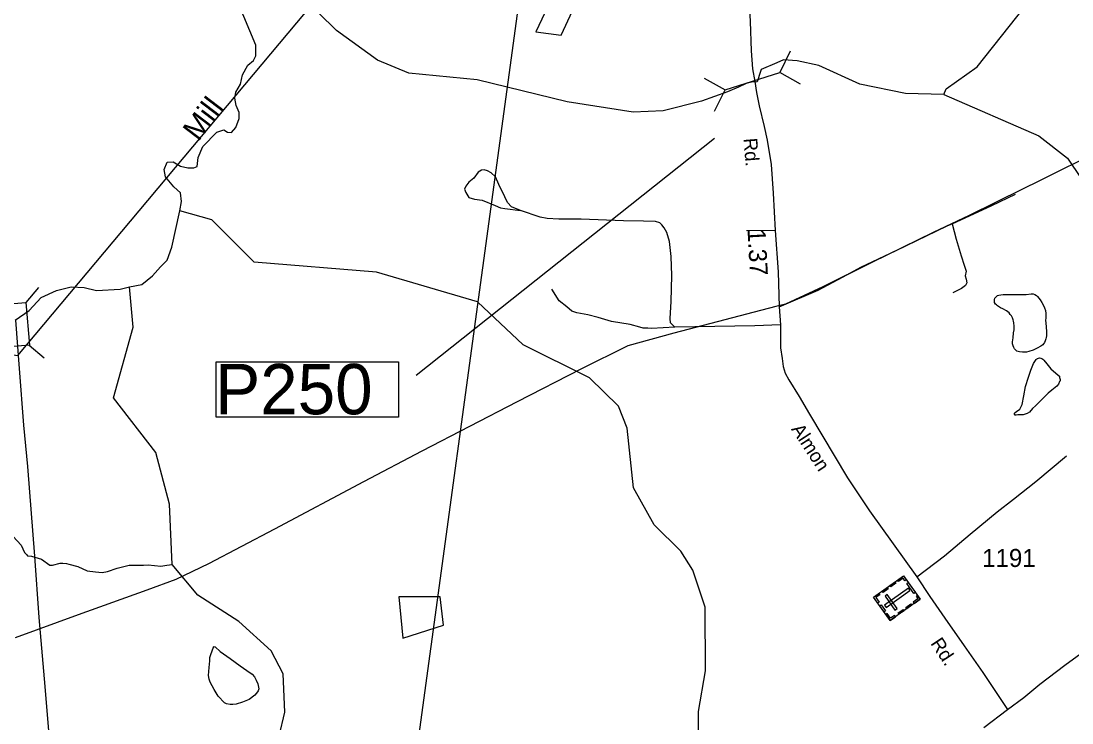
# Model space of a CAD drawing. Extents: x 2082433 to 2279600, y 546599 to 755198.
# Drawn here: x 2190966 to 2198267, y 562349 to 567224 of the extents above; entities that cross this region are included whole.
import ezdxf

# ---------------------------------------------------------------- set-up
doc = ezdxf.new("R2010")
doc.units = 0
for name, color, linetype in [('Exist Boundary Political Fire Districts', 7, 'Continuous'), ('Exist Cultural Cemetery CELL', 7, 'Continuous'), ('Exist Hydrographic Creek Single Shore', 7, 'Continuous'), ('Exist Hydrographic Creek Single Shore Label', 7, 'Continuous'), ('Exist Hydrographic Pond Under 1500 Sq Ft', 7, 'Continuous'), ('Exist Road Non-System Type 51', 7, 'Continuous'), ('Exist Road Primary US Attributed', 7, 'Continuous'), ('Exist Road Primary US Structure Standard Bridge CELL', 7, 'Continuous'), ('Exist Road Secondary Mileage Hundredths English Label', 7, 'Continuous'), ('Exist Road Secondary Structure Pipe CELL', 7, 'Continuous'), ('Exist Road Secondary Structure Pipe Number Label', 7, 'Continuous'), ('Exist Road Secondary Type 51 Attributed', 7, 'Continuous'), ('Exist Road Secondary Type 51 Label', 7, 'Continuous'), ('Exist Road Secondary Type 51 Number Label', 7, 'Continuous'), ('Exist Utilities Electrical Transmission Line', 7, 'Continuous')]:
    doc.layers.add(name, color=color, linetype=linetype)

msp = doc.modelspace()

# ---------------------------------------------------------------- linework, layer by layer
at = {"layer": 'Exist Boundary Political Fire Districts'}
for points in [[(2186407.2, 565549.4), (2190945, 564901.2), (2194698.9, 569380)], [(2194698.9, 569380), (2193286.3, 559011.2), (2199947, 558066.4)]]:
    msp.add_lwpolyline(points, dxfattribs=at)
at = {"layer": 'Exist Cultural Cemetery CELL'}
for points in [[(2197004.6, 563060.9), (2196889.1, 563223), (2197096.6, 563370.7), (2197212, 563208.5)], [(2197115.8, 563343.7), (2197106.4, 563337.1), (2197093.7, 563355), (2197060.8, 563331.5), (2197054.3, 563340.6), (2197096.6, 563370.7)], [(2197044.3, 563319.5), (2197009, 563294.4), (2197002.4, 563303.7), (2197037.7, 563328.8)], [(2197169.4, 563248.7), (2197120.2, 563317.8), (2197129.4, 563324.4), (2197178.7, 563255.3)], [(2196924.4, 563248.3), (2196931, 563239), (2196904.8, 563220.3), (2196928.3, 563187.3), (2196919.2, 563180.8), (2196889.2, 563223.1)], [(2196990.6, 563281.3), (2196955.3, 563256.2), (2196948.7, 563265.5), (2196984, 563290.6)], [(2196965.2, 563166.7), (2196976.1, 563151.4), (2197141.3, 563269), (2197130.5, 563284.3)], [(2197036.4, 563133.6), (2197051.6, 563144.4), (2196983.3, 563240.3), (2196968.1, 563229.5)], [(2197192.8, 563235.4), (2197183.5, 563228.8), (2197196.2, 563210.8), (2197163.3, 563187.4), (2197169.8, 563178.3), (2197212, 563208.4)], [(2196961.7, 563121.2), (2196931.6, 563163.4), (2196940.9, 563170), (2196970.9, 563127.8)], [(2197155.1, 563167.9), (2197119.8, 563142.8), (2197113.2, 563152.1), (2197148.5, 563177.2)], [(2197039.9, 563086), (2197033.3, 563095.2), (2197007.1, 563076.5), (2196983.6, 563109.6), (2196974.5, 563103.1), (2197004.6, 563060.9)], [(2197100.3, 563129), (2197065, 563103.8), (2197058.4, 563113.1), (2197093.7, 563138.2)]]:
    msp.add_lwpolyline(points, close=True, dxfattribs=at)
at = {"layer": 'Exist Hydrographic Creek Single Shore'}
for points in [[(2197375.8, 566714.6), (2197392.8, 566753.6), (2197607.7, 566906.7), (2198053.7, 567468.4)], [(2197375.8, 566714.6), (2197109.8, 566720), (2196792.8, 566785.4), (2196508.8, 566915.8), (2196357.7, 566948.4), (2196264, 566953.5), (2196217.7, 566932.9), (2196108.7, 566887.8), (2196102.6, 566874.5), (2196079, 566801.5), (2196040.1, 566798.9), (2196004.7, 566790.3), (2195949.4, 566763.9), (2195874.2, 566731.9), (2195693.7, 566666.5), (2195427.7, 566599.8), (2195219.6, 566590.8), (2194760.7, 566662.5), (2194134.7, 566816.1), (2193659.5, 566861.8), (2193442.6, 566951.4), (2193157.6, 567157.2), (2192906.6, 567408.4)], [(2192069.3, 565906.3), (2192082.1, 565970.2), (2192073.5, 566029.8), (2192027.5, 566072.4), (2191969.6, 566142.2), (2191961.1, 566193.3), (2191981.6, 566242.9), (2192022.4, 566246.1), (2192073.5, 566217.2), (2192124.6, 566203.6), (2192167.2, 566203.6), (2192191.1, 566213.8), (2192196.2, 566276.8), (2192228.5, 566351.7), (2192326.5, 566453.1), (2192374.2, 566468.4), (2192401.4, 566453.1), (2192428.7, 566449.7), (2192457.6, 566485.4), (2192481.5, 566546.8), (2192481.5, 566587.6), (2192461, 566637), (2192452.5, 566688.1), (2192457.6, 566730.7), (2192490, 566785.2), (2192505.3, 566849.9), (2192542.8, 566916.4), (2192580.3, 566950.4), (2192597.3, 566982.8), (2192597.3, 567056), (2192473.5, 567354.8)], [(2197375.8, 566714.6), (2198035.8, 566425.7), (2198236.8, 566270.8), (2198514.9, 565855.1), (2198656.8, 565737.5), (2198724.6, 565723.6)], [(2191721, 565377.5), (2191805.3, 565395.4), (2191880.2, 565455), (2191936.4, 565516.3), (2191980.7, 565562.3), (2192013.1, 565652.5), (2192069.3, 565906.3)], [(2196351.7, 561841.4), (2196309.7, 561924.2), (2196208.6, 561991.9), (2195917.6, 561971.5), (2195725.7, 562027.8), (2195674.6, 562120.7), (2195672.6, 562429.1), (2195720.8, 562710.2), (2195717.7, 563153.1), (2195632.6, 563410.7), (2195548.7, 563543.5), (2195363.6, 563724.4), (2195220.6, 563983.2), (2195176.8, 564397.3), (2195116.7, 564549.4), (2194915.7, 564747), (2194455.6, 564976), (2194137.5, 565274.4), (2193436.6, 565478.8), (2192585.5, 565548.5), (2192292.4, 565843.3), (2192069.3, 565906.3)], [(2190924.8, 565145.5), (2191022.6, 565214), (2191106.1, 565304.2), (2191213.4, 565353.6), (2191313.9, 565377.5), (2191405.9, 565372.4), (2191491, 565353.6), (2191655.4, 565363), (2191721, 565377.5)], [(2192758.5, 562258.3), (2192798.5, 562424.8), (2192788.5, 562690.7), (2192704.6, 562849.8), (2192478.6, 563054.4), (2192193.6, 563237.3), (2192017.5, 563450.8), (2191997.6, 563867.8), (2191903.4, 564227.2), (2191609.6, 564607.1), (2191744.8, 565098.1), (2191721, 565377.5)], [(2190911.1, 563643.5), (2190968.1, 563584.8), (2190990.3, 563532.8), (2191004.7, 563519.2), (2191011.5, 563509.8), (2191039.7, 563507.3), (2191107.8, 563486), (2191166.5, 563444.3), (2191185.3, 563444.3), (2191238.9, 563457.9), (2191257.7, 563457.9), (2191283.2, 563456.2), (2191299.4, 563451.1), (2191361.1, 563436.2), (2191426.7, 563406.4), (2191482.9, 563398.7), (2191529.8, 563394.4), (2191567.2, 563400.4), (2191634.5, 563424.2), (2191717.6, 563444.3), (2191783.1, 563444.3), (2191818, 563444.3), (2191850.4, 563446.8), (2191937.3, 563438.3), (2191979.9, 563444.3), (2192017.5, 563450.8)]]:
    msp.add_lwpolyline(points, dxfattribs=at)
at = {"layer": 'Exist Hydrographic Pond Under 1500 Sq Ft'}
for points in [[(2194797, 567295), (2194626.8, 567324.4), (2194541.7, 567147.8), (2194718.4, 567124.9), (2194797, 567295)], [(2198075.7, 565233), (2198081.8, 565213), (2198084.1, 565193.2), (2198084.5, 565163.1), (2198082.4, 565143.2), (2198084.5, 565127), (2198086.5, 565099.1), (2198089, 565067.2), (2198089, 565037.1), (2198087.6, 565025.2), (2198085.7, 565017), (2198079.6, 565003.3), (2198075.5, 564991.3), (2198069.9, 564983.2), (2198063.4, 564974.9), (2198049.6, 564966.8), (2198024, 564952.9), (2197996.1, 564938.4), (2197966, 564928.4), (2197952, 564924.4), (2197940.1, 564924.2), (2197922.3, 564924), (2197902.2, 564925.9), (2197894, 564927.9), (2197883.9, 564931.8), (2197880.1, 564935.7), (2197873.9, 564939.9), (2197868, 564947.7), (2197862, 564957.5), (2197857.7, 564967.9), (2197853.6, 564981.4), (2197853.4, 564995.6), (2197857.7, 565023.4), (2197861.2, 565057.7), (2197864.9, 565079.5), (2197864.7, 565091.7), (2197865.1, 565103.8), (2197862.6, 565127.7), (2197860.4, 565139.8), (2197858.3, 565149.4), (2197852.6, 565163.7), (2197846.4, 565175.6), (2197838.2, 565185.3), (2197830, 565197.5), (2197822, 565205.2), (2197812, 565211.2), (2197786.3, 565225.2), (2197770.1, 565232.9), (2197749.8, 565246.9), (2197741.8, 565252.6), (2197735.7, 565258.8), (2197729.7, 565268.6), (2197727.9, 565282.7), (2197729.5, 565290.5), (2197731.8, 565298.7), (2197735.3, 565304.7), (2197741.4, 565310.7), (2197749.2, 565316.8), (2197759.7, 565320.9), (2197773.6, 565322.8), (2197789.2, 565324.9), (2197841.7, 565325.5), (2197887.2, 565323.9), (2197919.6, 565323.9), (2197949.4, 565324.2), (2197983.2, 565330.5), (2197997.1, 565330.4), (2198009.4, 565324.5), (2198019.5, 565318.6), (2198027.5, 565310.8), (2198045.5, 565288.7), (2198057.4, 565269), (2198067.7, 565252.9), (2198075.7, 565233)], [(2198120.3, 564809.3), (2198171, 564765.6), (2198179, 564757.5), (2198181, 564749.5), (2198183.1, 564741.5), (2198185.1, 564733.5), (2198185.1, 564725.8), (2198181, 564719.5), (2198173, 564701.6), (2198161.4, 564687.6), (2198127.7, 564661.4), (2198101.9, 564639), (2198068.1, 564606.8), (2198042.4, 564580.7), (2198012.3, 564552.8), (2197992.8, 564532.6), (2197970.9, 564508.3), (2197954.7, 564498.2), (2197940.9, 564494.2), (2197927, 564489.8), (2197912.8, 564489.9), (2197890.7, 564489.6), (2197879, 564487.7), (2197871, 564487.7), (2197866.7, 564493.6), (2197866.5, 564499.8), (2197871, 564505.6), (2197882.5, 564511.5), (2197904.8, 564527.6), (2197920.2, 564561.8), (2197932.1, 564620), (2197943.4, 564686), (2197965.1, 564750.1), (2197980.7, 564800), (2198000.4, 564844.5), (2198008.2, 564860.3), (2198018.2, 564872.6), (2198020.3, 564876.4), (2198024, 564878.6), (2198028.1, 564880.4), (2198034, 564882.4), (2198042, 564884.4), (2198050.2, 564882.8), (2198058, 564880.8), (2198063.8, 564874.7), (2198070.3, 564868.8), (2198092.5, 564842.8), (2198120.3, 564809.3)], [(2193589.9, 563224.6), (2193618.6, 562937.2), (2193900.5, 563029.2), (2193877.5, 563224.6), (2193589.9, 563224.6)], [(2192308.4, 562881.2), (2192312.3, 562879), (2192316.2, 562877.2), (2192350.4, 562845.3), (2192419.1, 562798), (2192489.1, 562746.4), (2192535.4, 562712.7), (2192571.3, 562689), (2192587.5, 562669.1), (2192599.6, 562647), (2192611.9, 562621.2), (2192616, 562597.1), (2192618.2, 562585.4), (2192614.1, 562573.1), (2192608.6, 562565.4), (2192590.3, 562543), (2192551, 562512.9), (2192505, 562492.6), (2192461, 562480.2), (2192438.8, 562478.3), (2192418.9, 562478.1), (2192394.7, 562481.7), (2192379.1, 562489.8), (2192336.7, 562535.5), (2192308.6, 562581.1), (2192279.7, 562632.9), (2192274.2, 562652.8), (2192269.6, 562679), (2192272.9, 562734.9), (2192277.2, 562780.9), (2192278.7, 562803), (2192284.4, 562824.8), (2192302.7, 562875.1), (2192304.1, 562879), (2192308.4, 562881.2)]]:
    msp.add_lwpolyline(points, dxfattribs=at)
at = {"layer": 'Exist Road Non-System Type 51'}
msp.add_line((2196206.1, 565769.7), (2196005, 565767), dxfattribs=at)
for points in [[(2194436.7, 565907.3), (2194374.5, 565933.8), (2194345.4, 565962.9), (2194326.8, 566002.6), (2194285.8, 566088.6), (2194262, 566141.5), (2194231.5, 566169.3), (2194207.7, 566182.6), (2194183.9, 566190.5), (2194165.4, 566189.2), (2194141.6, 566174.6), (2194112.4, 566133.6), (2194078, 566104.5), (2194055.5, 566078), (2194047.6, 566056.8), (2194055.5, 566033), (2194076.7, 565998.6), (2194116.4, 565986.7), (2194170.7, 565980.1), (2194260.7, 565943), (2194297.7, 565925.8), (2194326.8, 565923.2), (2194436.7, 565907.3)], [(2197434.3, 565816), (2197709.6, 565943), (2197874.3, 566021.1)], [(2195508, 565097.3), (2195478.9, 565127.8), (2195474.9, 565158.2), (2195482.9, 565277.3), (2195488.2, 565457.3), (2195482.2, 565589.7), (2195470.3, 565692.9), (2195451.8, 565756.4), (2195434.6, 565788.2), (2195417.4, 565809.4), (2195402.8, 565822.6), (2195373.7, 565831.9), (2195290.3, 565834.5), (2195151.3, 565835.8), (2194856.9, 565847.7), (2194703.4, 565847.7), (2194621.3, 565853), (2194572.3, 565861), (2194436.7, 565907.3)], [(2196233.3, 565239), (2196503.2, 565354.1), (2196677.3, 565446.7), (2196799, 565514.2), (2197045.2, 565629.4), (2197400.5, 565802.7), (2197434.3, 565816)], [(2197434.3, 565816), (2197462.1, 565710.1), (2197497.8, 565592.3), (2197517.7, 565528.8), (2197530.9, 565487.8), (2197525.6, 565454.7), (2197532.2, 565430.9), (2197536.9, 565405.7), (2197526.3, 565387.2), (2197498.5, 565367.3), (2197438.9, 565335.6)], [(2195508, 565097.3), (2195345.9, 565089.4), (2195320.7, 565090.7), (2195288.3, 565090.7), (2195264.5, 565097.3), (2195197, 565115.9), (2195067.3, 565138.4), (2194976, 565166.2), (2194903.2, 565184.7), (2194826.4, 565196.6), (2194793.4, 565209.8), (2194758.9, 565240.3), (2194704.7, 565280), (2194653.1, 565362)], [(2196241.9, 565114.6), (2196063.9, 565106.6), (2195785.9, 565102.6), (2195508, 565097.3)], [(2197189.4, 563363.6), (2197380.7, 563510.5), (2197560, 563660.1), (2197747.9, 563814.9), (2197861.1, 563903.6), (2198015.9, 564025.4), (2198229.7, 564205.3)]]:
    msp.add_lwpolyline(points, dxfattribs=at)
at = {"layer": 'Exist Road Primary US Attributed'}
msp.add_lwpolyline([(2191489.7, 558265.9), (2191482.9, 558326.3), (2191456.5, 558649.1), (2191410.5, 559219.7), (2191396.9, 559386.6), (2191374.3, 559681.7), (2191342, 560078.6), (2191314.3, 560388.2), (2191287.5, 560739.5), (2191256.8, 561102.3), (2191229.6, 561436.9), (2191204.9, 561724), (2191170.4, 562157.9), (2191130.4, 562655.2), (2191093.3, 563080.6), (2191061.8, 563507.3), (2191013.7, 564130.2), (2190986.4, 564418.1), (2190954.9, 564811.6), (2190929.4, 565146.2)], dxfattribs=at)
at = {"layer": 'Exist Road Primary US Structure Standard Bridge CELL'}
for p, q in [((2191088.1, 565372.4), (2191000.2, 565268.9)), ((2191023.7, 564972.4), (2191127.2, 564884.5))]:
    msp.add_line(p, q, dxfattribs=at)
msp.add_lwpolyline([(2191000.2, 565268.9), (2191024.4, 564972.4), (2190885.9, 564961.2), (2190861.7, 565257.6)], close=True, dxfattribs=at)
at = {"layer": 'Exist Road Secondary Structure Pipe CELL'}
for p, q in [((2196309.4, 567015.4), (2196236.3, 566865.7)), ((2195712.3, 566828), (2195857.8, 566746.9)), ((2195857.8, 566746.9), (2196236.3, 566865.7)), ((2196381.8, 566784.6), (2196236.3, 566865.7)), ((2195784.7, 566597.2), (2195857.8, 566746.9))]:
    msp.add_line(p, q, dxfattribs=at)
at = {"layer": 'Exist Road Secondary Structure Pipe Number Label'}
msp.add_line((2195783.9, 566408.4), (2193711.3, 564761.9), dxfattribs=at)
msp.add_lwpolyline([(2192322.8, 564857), (2193589, 564857), (2193589, 564473.1), (2192322.8, 564473.1)], close=True, dxfattribs=at)
at = {"layer": 'Exist Road Secondary Type 51 Attributed'}
for points in [[(2195983.8, 569189.4), (2195980.5, 569034.6), (2195982.5, 568857.3), (2195982.5, 568640.2), (2195980.5, 568425.8), (2195983.1, 568116.1), (2195995.7, 567896.4), (2196010.9, 567641), (2196020.2, 567451.8), (2196031.4, 567220.2), (2196038.7, 567016.3), (2196048.6, 566891.9), (2196063.2, 566803.3)], [(2196063.2, 566803.3), (2196076.4, 566726.5), (2196093.6, 566635.2), (2196129.4, 566492.3), (2196149.9, 566397), (2196177.7, 566227.6), (2196192.2, 566029.1), (2196206.1, 565769.7), (2196225.3, 565482.5), (2196233.3, 565239), (2196241.9, 565114.6), (2196243.2, 564954.4), (2196254.4, 564880.3), (2196261.1, 564824.7), (2196275.6, 564778.4), (2196299.4, 564732.1), (2196372.2, 564616.9), (2196443, 564493.9), (2196706.4, 564050.5), (2196860.6, 563822.9), (2197189.4, 563363.6), (2197279.4, 563228.6), (2197383.3, 563077.8), (2197517.7, 562884.5), (2197646.7, 562700.6), (2197818.1, 562442.5)], [(2197818.1, 562442.5), (2197931.9, 562527.2), (2198044.4, 562618.5), (2198216.4, 562750.9), (2198379.9, 562867.7), (2198779.2, 563189.7), (2199208.6, 563553.2), (2199455.3, 563747.2), (2199540.1, 563809.3), (2199654.9, 563894.1), (2199739.7, 563952.5), (2199825.6, 564009.7), (2199946.4, 564086.4), (2200020.3, 564129.5), (2200152.1, 564203), (2200261.4, 564255.7), (2200381.9, 564316), (2200630.5, 564444), (2201410.2, 564848.9), (2201721, 565005.3), (2201873.5, 565086.2), (2202033.6, 565169.1), (2202252.1, 565281.2)], [(2197655.3, 562316.8), (2197818.1, 562442.5)]]:
    msp.add_lwpolyline(points, dxfattribs=at)
at = {"layer": 'Exist Utilities Electrical Transmission Line'}
msp.add_lwpolyline([(2198551.9, 566364.2), (2198217.1, 566202), (2198041.8, 566114.7), (2197924.2, 566055.9), (2197553.6, 565873.5), (2197302.7, 565755.7), (2196876.2, 565547), (2196535.5, 565378.7), (2196276.5, 565257), (2196210.5, 565240.5), (2196005.2, 565189.1), (2195502.2, 565055.7), (2195180.9, 564969.4), (2194856.1, 564807.4), (2194411.8, 564580.4), (2193750.6, 564235.8), (2193346.2, 564023.2), (2192726.7, 563695), (2192268.6, 563453.9), (2192041.4, 563344.6), (2191840, 563271), (2191363.4, 563099.9), (2190924.7, 562941)], dxfattribs=at)

# ---------------------------------------------------------------- texts
at = {"layer": 'Exist Hydrographic Creek Single Shore Label'}
msp.add_text('Mill', height=150, rotation=52.72365, dxfattribs=at).set_placement((2192198.7, 566382.2))
at = {"layer": 'Exist Road Secondary Mileage Hundredths English Label'}
msp.add_text('1.37', height=125, rotation=273.04741, dxfattribs=at).set_placement((2196012.8, 565777.8))
at = {"layer": 'Exist Road Secondary Structure Pipe Number Label'}
msp.add_text('P250', height=350, dxfattribs=at).set_placement((2192315.7, 564492.9))
at = {"layer": 'Exist Road Secondary Type 51 Label'}
for s, rotation, p in [('Rd.', 274.5797, (2195985.1, 566408)), ('Almon', 303.12059, (2196313.8, 564389.6)), ('Rd.', 303.57836, (2197280.7, 562901.8))]:
    msp.add_text(s, height=95, rotation=rotation, dxfattribs=at).set_placement(p)
at = {"layer": 'Exist Road Secondary Type 51 Number Label'}
msp.add_text('1191', height=125, dxfattribs=at).set_placement((2197642.9, 563432.7))

doc.saveas('drawing.dxf')
